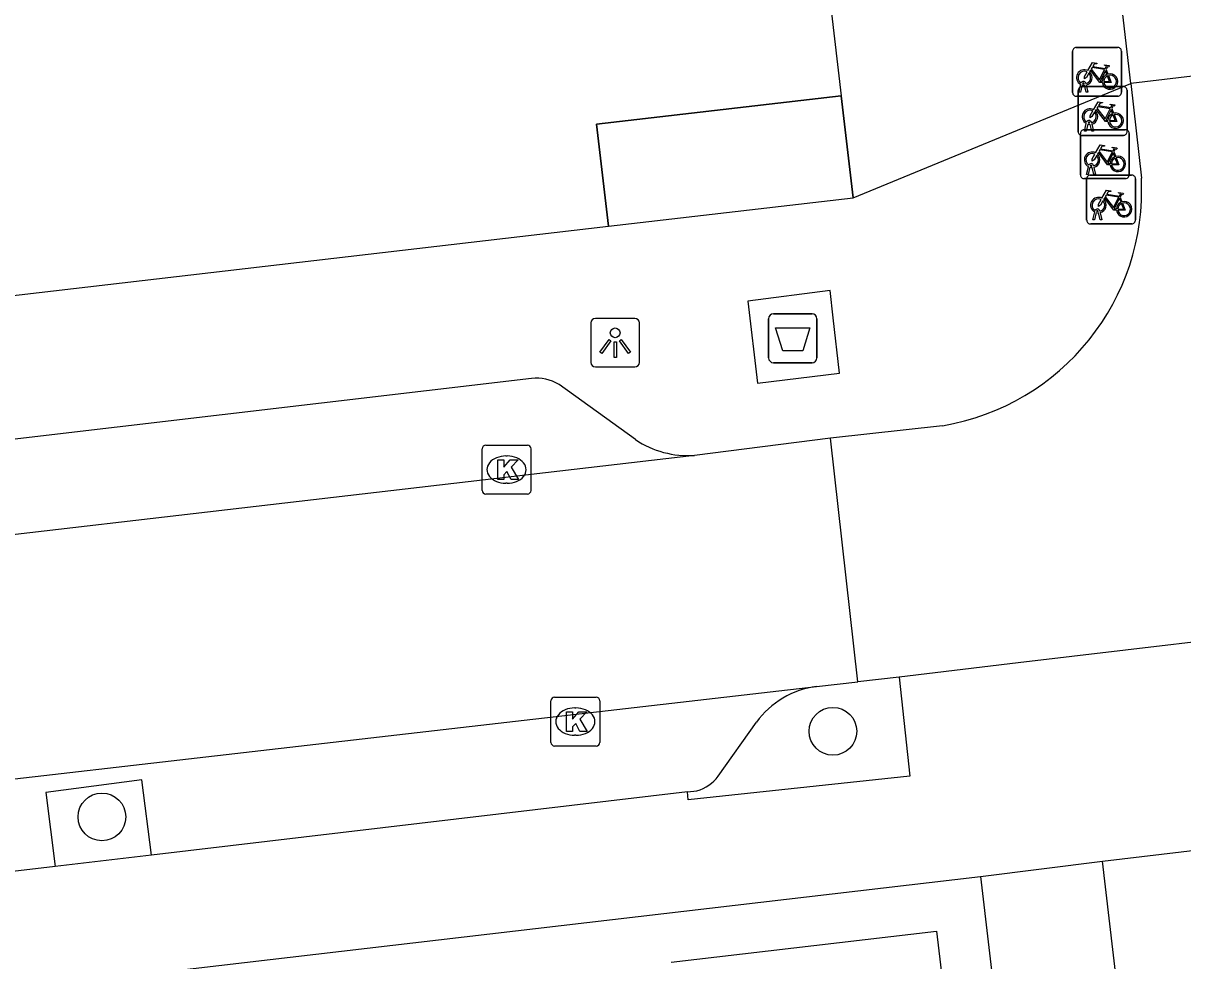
# Model space of a CAD drawing. Extents: x 160379 to 161131, y 383940 to 384849.
# Drawn here: x 160598.34 to 160622.08, y 384735.89 to 384755.09 of the extents above; entities that cross this region are included whole.
import ezdxf

# ---------------------------------------------------------------- set-up
doc = ezdxf.new("R2010")
doc.units = 0
for name, color, linetype in [('IMGEO_Afval_apart_plaats', 7, 'Continuous'), ('IMGEO_Boom', 7, 'Continuous'), ('IMGEO_Fietsenrek', 7, 'Continuous'), ('IMGEO_Kolk', 7, 'Continuous'), ('IMGEO_Lichtpunt', 7, 'Continuous'), ('IMGEO_Pand', 7, 'Continuous'), ('IMGEO_Pand_overbouw', 7, 'Continuous'), ('IMGEO_Parkeervlak_open', 7, 'Continuous'), ('IMGEO_Rijbaan_lokaal_open', 7, 'Continuous'), ('IMGEO_Voetpad_gesloten', 7, 'Continuous'), ('IMGEO_Voetpad_open', 7, 'Continuous')]:
    doc.layers.add(name, color=color, linetype=linetype)

msp = doc.modelspace()

# ---------------------------------------------------------------- linework, layer by layer
at = {"layer": 'IMGEO_Afval_apart_plaats'}
for p, q in [((160613.703, 384749.141), (160614.493, 384749.141)), ((160614.493, 384749.141), (160613.703, 384749.141)), ((160613.603, 384748.241), (160613.603, 384749.041)), ((160613.603, 384749.041), (160613.603, 384748.241)), ((160614.593, 384749.041), (160614.593, 384748.241)), ((160614.593, 384748.241), (160614.593, 384749.041)), ((160614.493, 384748.141), (160613.703, 384748.141)), ((160613.703, 384748.141), (160614.493, 384748.141))]:
    msp.add_line(p, q, dxfattribs=at)
msp.add_lwpolyline([(160613.746, 384748.855), (160614.45, 384748.855), (160614.301, 384748.385), (160613.895, 384748.385), (160613.746, 384748.855)], dxfattribs=at)
for centre, start, end in [((160613.703, 384749.041), 90, 180), ((160613.703, 384749.041), 90, 180), ((160614.493, 384749.041), 0, 90), ((160614.493, 384749.041), 360, 90), ((160613.703, 384748.241), 180, 270), ((160613.703, 384748.241), 180, 270), ((160614.493, 384748.241), 270, 0), ((160614.493, 384748.241), 270, 0)]:
    msp.add_arc(centre, 0.1, start, end, dxfattribs=at)
at = {"layer": 'IMGEO_Boom'}
for centre in [(160614.92, 384740.592), (160599.952, 384738.839)]:
    msp.add_circle(centre, 0.489, dxfattribs=at)
at = {"layer": 'IMGEO_Fietsenrek'}
for p, q in [((160619.903, 384754.598), (160620.744, 384754.598)), ((160620.744, 384754.598), (160619.903, 384754.598)), ((160620.828, 384754.523), (160620.828, 384753.682)), ((160620.828, 384753.682), (160620.828, 384754.523)), ((160619.828, 384753.673), (160619.828, 384754.514)), ((160619.828, 384754.514), (160619.828, 384753.673)), ((160620.515, 384754.147), (160620.551, 384754.052)), ((160619.955, 384753.682), (160619.994, 384753.842)), ((160620.024, 384753.83), (160619.989, 384753.682)), ((160620.066, 384753.854), (160620.065, 384753.858)), ((160620.107, 384753.682), (160620.073, 384753.824)), ((160620.097, 384753.865), (160620.098, 384753.858)), ((160620.105, 384753.828), (160620.14, 384753.682)), ((160620.753, 384753.598), (160619.912, 384753.598)), ((160619.912, 384753.598), (160620.753, 384753.598)), ((160619.943, 384752.872), (160619.943, 384753.713)), ((160619.943, 384753.713), (160619.943, 384752.872)), ((160619.989, 384753.682), (160619.955, 384753.682)), ((160620.018, 384753.797), (160620.859, 384753.797)), ((160620.859, 384753.797), (160620.018, 384753.797)), ((160620.14, 384753.682), (160620.107, 384753.682)), ((160620.943, 384753.722), (160620.943, 384752.881)), ((160620.943, 384752.881), (160620.943, 384753.722)), ((160620.63, 384753.346), (160620.666, 384753.251)), ((160620.062, 384752.912), (160620.903, 384752.912)), ((160620.903, 384752.912), (160620.062, 384752.912)), ((160620.07, 384752.881), (160620.109, 384753.041)), ((160620.104, 384752.881), (160620.07, 384752.881)), ((160620.139, 384753.029), (160620.104, 384752.881)), ((160620.181, 384753.053), (160620.18, 384753.057)), ((160620.222, 384752.881), (160620.188, 384753.023)), ((160620.212, 384753.064), (160620.213, 384753.057)), ((160620.22, 384753.027), (160620.255, 384752.881)), ((160620.255, 384752.881), (160620.222, 384752.881)), ((160619.987, 384751.987), (160619.987, 384752.828)), ((160619.987, 384752.828), (160619.987, 384751.987)), ((160620.868, 384752.797), (160620.027, 384752.797)), ((160620.027, 384752.797), (160620.868, 384752.797)), ((160620.987, 384752.837), (160620.987, 384751.996)), ((160620.987, 384751.996), (160620.987, 384752.837)), ((160620.674, 384752.461), (160620.71, 384752.366)), ((160620.114, 384751.996), (160620.153, 384752.156)), ((160620.183, 384752.144), (160620.148, 384751.996)), ((160620.225, 384752.168), (160620.224, 384752.172)), ((160620.256, 384752.179), (160620.257, 384752.172)), ((160620.912, 384751.912), (160620.071, 384751.912)), ((160620.071, 384751.912), (160620.912, 384751.912)), ((160620.148, 384751.996), (160620.114, 384751.996)), ((160620.191, 384751.984), (160621.032, 384751.984)), ((160621.032, 384751.984), (160620.191, 384751.984)), ((160620.266, 384751.996), (160620.232, 384752.138)), ((160620.264, 384752.142), (160620.299, 384751.996)), ((160620.299, 384751.996), (160620.266, 384751.996)), ((160621.116, 384751.909), (160621.116, 384751.068)), ((160621.116, 384751.068), (160621.116, 384751.909)), ((160620.116, 384751.059), (160620.116, 384751.9)), ((160620.116, 384751.9), (160620.116, 384751.059)), ((160620.803, 384751.533), (160620.839, 384751.438)), ((160620.243, 384751.068), (160620.282, 384751.228)), ((160620.312, 384751.216), (160620.277, 384751.068)), ((160620.354, 384751.24), (160620.353, 384751.244)), ((160620.395, 384751.068), (160620.361, 384751.21)), ((160620.385, 384751.251), (160620.386, 384751.244)), ((160620.393, 384751.214), (160620.428, 384751.068)), ((160621.041, 384750.984), (160620.2, 384750.984)), ((160620.2, 384750.984), (160621.041, 384750.984)), ((160620.277, 384751.068), (160620.243, 384751.068)), ((160620.428, 384751.068), (160620.395, 384751.068))]:
    msp.add_line(p, q, dxfattribs=at)
for points in [[(160620.141, 384754.124), (160620.236, 384754.288), (160620.322, 384754.274), (160620.324, 384754.265), (160620.268, 384754.254), (160620.241, 384754.209), (160620.497, 384754.168)], [(160620.162, 384754.072), (160620.11, 384753.982), (160620.07, 384753.957), (160620.071, 384754.004), (160620.126, 384754.098)], [(160620.437, 384753.88), (160620.387, 384753.88), (160620.196, 384754.131), (160620.177, 384754.099)], [(160620.484, 384754.143), (160620.227, 384754.184), (160620.21, 384754.155), (160620.377, 384753.935), (160620.484, 384754.143)], [(160620.532, 384754.045), (160620.502, 384754.122), (160620.393, 384753.904), (160620.436, 384753.904)], [(160620.497, 384754.168), (160620.522, 384754.217), (160620.516, 384754.221), (160620.493, 384754.225), (160620.481, 384754.232), (160620.48, 384754.235), (160620.482, 384754.24), (160620.577, 384754.225), (160620.579, 384754.215), (160620.569, 384754.202), (160620.557, 384754.196), (160620.543, 384754.202), (160620.515, 384754.147)], [(160620.466, 384753.904), (160620.586, 384753.903), (160620.542, 384754.017)], [(160620.562, 384754.024), (160620.617, 384753.879), (160620.467, 384753.879)], [(160620.256, 384753.323), (160620.351, 384753.487), (160620.437, 384753.473), (160620.439, 384753.464), (160620.383, 384753.453), (160620.356, 384753.408), (160620.612, 384753.367)], [(160620.599, 384753.342), (160620.342, 384753.383), (160620.325, 384753.354), (160620.492, 384753.134), (160620.599, 384753.342)], [(160620.612, 384753.367), (160620.637, 384753.416), (160620.631, 384753.42), (160620.608, 384753.424), (160620.596, 384753.431), (160620.595, 384753.434), (160620.597, 384753.439), (160620.692, 384753.424), (160620.694, 384753.414), (160620.684, 384753.401), (160620.672, 384753.395), (160620.658, 384753.401), (160620.63, 384753.346)], [(160620.277, 384753.271), (160620.225, 384753.181), (160620.185, 384753.156), (160620.186, 384753.203), (160620.241, 384753.297)], [(160620.552, 384753.079), (160620.502, 384753.079), (160620.311, 384753.33), (160620.292, 384753.298)], [(160620.647, 384753.244), (160620.617, 384753.321), (160620.508, 384753.103), (160620.551, 384753.103)], [(160620.581, 384753.103), (160620.701, 384753.102), (160620.657, 384753.216)], [(160620.677, 384753.223), (160620.732, 384753.078), (160620.582, 384753.078)], [(160620.321, 384752.386), (160620.269, 384752.296), (160620.229, 384752.271), (160620.23, 384752.318), (160620.285, 384752.412)], [(160620.3, 384752.438), (160620.395, 384752.602), (160620.481, 384752.588), (160620.483, 384752.579), (160620.427, 384752.568), (160620.4, 384752.523), (160620.656, 384752.482)], [(160620.596, 384752.194), (160620.546, 384752.194), (160620.355, 384752.445), (160620.336, 384752.413)], [(160620.643, 384752.457), (160620.386, 384752.498), (160620.369, 384752.469), (160620.536, 384752.249), (160620.643, 384752.457)], [(160620.691, 384752.359), (160620.661, 384752.436), (160620.552, 384752.218), (160620.595, 384752.218)], [(160620.656, 384752.482), (160620.681, 384752.531), (160620.675, 384752.535), (160620.652, 384752.539), (160620.64, 384752.546), (160620.639, 384752.549), (160620.641, 384752.554), (160620.736, 384752.539), (160620.738, 384752.529), (160620.728, 384752.516), (160620.716, 384752.51), (160620.702, 384752.516), (160620.674, 384752.461)], [(160620.625, 384752.218), (160620.745, 384752.217), (160620.701, 384752.331)], [(160620.721, 384752.338), (160620.776, 384752.193), (160620.626, 384752.193)], [(160620.429, 384751.51), (160620.524, 384751.674), (160620.61, 384751.66), (160620.612, 384751.651), (160620.556, 384751.64), (160620.529, 384751.595), (160620.785, 384751.554)], [(160620.45, 384751.458), (160620.398, 384751.368), (160620.358, 384751.343), (160620.359, 384751.39), (160620.414, 384751.484)], [(160620.725, 384751.266), (160620.675, 384751.266), (160620.484, 384751.517), (160620.465, 384751.485)], [(160620.772, 384751.529), (160620.515, 384751.57), (160620.498, 384751.541), (160620.665, 384751.321), (160620.772, 384751.529)], [(160620.82, 384751.431), (160620.79, 384751.508), (160620.681, 384751.29), (160620.724, 384751.29)], [(160620.785, 384751.554), (160620.81, 384751.603), (160620.804, 384751.607), (160620.781, 384751.611), (160620.769, 384751.618), (160620.768, 384751.621), (160620.77, 384751.626), (160620.865, 384751.611), (160620.867, 384751.601), (160620.857, 384751.588), (160620.845, 384751.582), (160620.831, 384751.588), (160620.803, 384751.533)], [(160620.754, 384751.29), (160620.874, 384751.289), (160620.83, 384751.403)], [(160620.85, 384751.41), (160620.905, 384751.265), (160620.755, 384751.265)]]:
    msp.add_lwpolyline(points, dxfattribs=at)
for centre, radius, start, end in [((160619.906, 384754.52), 0.0779, 92.4484, 184.2845), ((160619.906, 384754.52), 0.0779, 92.4484, 184.2845), ((160620.75, 384754.52), 0.0779, 2.4484, 94.2845), ((160620.75, 384754.52), 0.0779, 2.4484, 94.2845), ((160620.068, 384753.983), 0.159, 62.6766, 242.1369), ((160620.068, 384753.983), 0.129, 63.3192, 238.903), ((160620.068, 384753.983), 0.129, 283.6043, 43.4302), ((160620.068, 384753.983), 0.159, 283.5766, 46.6042), ((160620.595, 384753.899), 0.159, 113.3408, 178.3217), ((160620.595, 384753.899), 0.159, 187.0065, 105.7708), ((160620.048, 384753.854), 0.0499, 12.8025, 158.6934), ((160620.068, 384753.983), 0.159, 253.9967, 271.7867), ((160620.048, 384753.854), 0.0174, 12.8025, 163.4502), ((160620.068, 384753.983), 0.129, 253.415, 269.0204), ((160620.595, 384753.899), 0.129, 113.923, 177.9556), ((160620.595, 384753.899), 0.129, 188.6715, 104.5883), ((160619.906, 384753.676), 0.0779, 182.4484, 274.2845), ((160619.906, 384753.676), 0.0779, 182.4484, 274.2845), ((160620.021, 384753.719), 0.0779, 92.4484, 184.2845), ((160620.021, 384753.719), 0.0779, 92.4484, 184.2845), ((160620.75, 384753.676), 0.0779, 272.4484, 4.2845), ((160620.75, 384753.676), 0.0779, 272.4484, 4.2845), ((160620.865, 384753.719), 0.0779, 2.4484, 94.2845), ((160620.865, 384753.719), 0.0779, 2.4484, 94.2845), ((160620.183, 384753.182), 0.159, 62.6766, 242.1369), ((160620.183, 384753.182), 0.129, 63.3192, 238.903), ((160620.163, 384753.053), 0.0499, 12.8025, 158.6934), ((160620.183, 384753.182), 0.129, 283.6043, 43.4302), ((160620.183, 384753.182), 0.159, 283.5766, 46.6042), ((160620.71, 384753.098), 0.159, 113.3408, 178.3217), ((160620.71, 384753.098), 0.159, 187.0065, 105.7708), ((160620.71, 384753.098), 0.129, 113.923, 177.9556), ((160620.71, 384753.098), 0.129, 188.6715, 104.5883), ((160620.021, 384752.875), 0.0779, 182.4484, 274.2845), ((160620.021, 384752.875), 0.0779, 182.4484, 274.2845), ((160620.065, 384752.834), 0.0779, 92.4484, 184.2845), ((160620.065, 384752.834), 0.0779, 92.4484, 184.2845), ((160620.183, 384753.182), 0.159, 253.9967, 271.7867), ((160620.163, 384753.053), 0.0174, 12.8025, 163.4502), ((160620.183, 384753.182), 0.129, 253.415, 269.0204), ((160620.865, 384752.875), 0.0779, 272.4484, 4.2845), ((160620.865, 384752.875), 0.0779, 272.4484, 4.2845), ((160620.909, 384752.834), 0.0779, 2.4484, 94.2845), ((160620.909, 384752.834), 0.0779, 2.4484, 94.2845), ((160620.227, 384752.297), 0.159, 62.6766, 242.1369), ((160620.227, 384752.297), 0.129, 63.3192, 238.903), ((160620.227, 384752.297), 0.129, 283.6043, 43.4302), ((160620.227, 384752.297), 0.159, 283.5766, 46.6042), ((160620.207, 384752.168), 0.0499, 12.8025, 158.6934), ((160620.227, 384752.297), 0.159, 253.9967, 271.7867), ((160620.207, 384752.168), 0.0174, 12.8025, 163.4502), ((160620.227, 384752.297), 0.129, 253.415, 269.0204), ((160620.754, 384752.213), 0.159, 113.3408, 178.3217), ((160620.754, 384752.213), 0.159, 187.0065, 105.7708), ((160620.754, 384752.213), 0.129, 113.923, 177.9556), ((160620.754, 384752.213), 0.129, 188.6715, 104.5883), ((160620.065, 384751.99), 0.0779, 182.4484, 274.2845), ((160620.065, 384751.99), 0.0779, 182.4484, 274.2845), ((160620.194, 384751.906), 0.0779, 92.4484, 184.2845), ((160620.194, 384751.906), 0.0779, 92.4484, 184.2845), ((160620.909, 384751.99), 0.0779, 272.4484, 4.2845), ((160620.909, 384751.99), 0.0779, 272.4484, 4.2845), ((160621.038, 384751.906), 0.0779, 2.4484, 94.2845), ((160621.038, 384751.906), 0.0779, 2.4484, 94.2845), ((160620.356, 384751.369), 0.159, 62.6766, 242.1369), ((160620.356, 384751.369), 0.129, 63.3192, 238.903), ((160620.356, 384751.369), 0.129, 283.6043, 43.4302), ((160620.356, 384751.369), 0.159, 283.5766, 46.6042), ((160620.883, 384751.285), 0.159, 113.3408, 178.3217), ((160620.883, 384751.285), 0.159, 187.0065, 105.7708), ((160620.336, 384751.24), 0.0499, 12.8025, 158.6934), ((160620.356, 384751.369), 0.159, 253.9967, 271.7867), ((160620.336, 384751.24), 0.0174, 12.8025, 163.4502), ((160620.356, 384751.369), 0.129, 253.415, 269.0204), ((160620.883, 384751.285), 0.129, 113.923, 177.9556), ((160620.883, 384751.285), 0.129, 188.6715, 104.5883), ((160620.194, 384751.062), 0.0779, 182.4484, 274.2845), ((160620.194, 384751.062), 0.0779, 182.4484, 274.2845), ((160621.038, 384751.062), 0.0779, 272.4484, 4.2845), ((160621.038, 384751.062), 0.0779, 272.4484, 4.2845)]:
    msp.add_arc(centre, radius, start, end, dxfattribs=at)
at = {"layer": 'IMGEO_Kolk'}
for p, q in [((160607.812, 384746.451), (160608.664, 384746.451)), ((160607.737, 384745.525), (160607.737, 384746.377)), ((160608.225, 384746.231), (160608.25, 384746.231)), ((160608.738, 384746.377), (160608.738, 384745.525)), ((160608.248, 384745.671), (160608.223, 384745.671)), ((160608.664, 384745.451), (160607.812, 384745.451)), ((160609.221, 384741.29), (160610.073, 384741.29)), ((160609.146, 384740.364), (160609.146, 384741.216)), ((160609.634, 384741.07), (160609.659, 384741.07)), ((160610.147, 384741.216), (160610.147, 384740.364)), ((160609.657, 384740.51), (160609.632, 384740.51)), ((160610.073, 384740.29), (160609.221, 384740.29))]:
    msp.add_line(p, q, dxfattribs=at)
for points in [[(160607.812, 384746.451), (160608.664, 384746.451)], [(160607.737, 384745.525), (160607.737, 384746.377)], [(160608.738, 384746.377), (160608.738, 384745.525)], [(160608.058, 384746.151), (160608.181, 384746.151), (160608.181, 384746), (160608.311, 384746.151), (160608.475, 384746.151), (160608.329, 384746), (160608.482, 384745.751), (160608.33, 384745.751), (160608.245, 384745.915), (160608.181, 384745.848), (160608.181, 384745.751), (160608.058, 384745.751), (160608.058, 384746.151)], [(160608.664, 384745.451), (160607.812, 384745.451)], [(160609.221, 384741.29), (160610.073, 384741.29)], [(160609.146, 384740.364), (160609.146, 384741.216)], [(160609.467, 384740.99), (160609.59, 384740.99), (160609.59, 384740.839), (160609.72, 384740.99), (160609.884, 384740.99), (160609.738, 384740.839), (160609.891, 384740.59), (160609.739, 384740.59), (160609.654, 384740.754), (160609.59, 384740.687), (160609.59, 384740.59), (160609.467, 384740.59), (160609.467, 384740.99)], [(160610.147, 384741.216), (160610.147, 384740.364)], [(160610.073, 384740.29), (160609.221, 384740.29)]]:
    msp.add_lwpolyline(points, dxfattribs=at)
for centre, start, end in [((160607.814, 384746.375), 91.552, 178.448), ((160607.814, 384746.375), 91.552, 178.448), ((160608.662, 384746.375), 1.552, 88.448), ((160608.662, 384746.375), 1.552, 88.448), ((160607.814, 384745.527), 181.552, 268.448), ((160607.814, 384745.527), 181.552, 268.448), ((160608.662, 384745.527), 271.552, 358.448), ((160608.662, 384745.527), 271.552, 358.448), ((160609.223, 384741.214), 91.552, 178.448), ((160609.223, 384741.214), 91.552, 178.448), ((160610.071, 384741.214), 1.552, 88.448), ((160610.071, 384741.214), 1.552, 88.448), ((160609.223, 384740.366), 181.552, 268.448), ((160609.223, 384740.366), 181.552, 268.448), ((160610.071, 384740.366), 271.552, 358.448), ((160610.071, 384740.366), 271.552, 358.448)]:
    msp.add_arc(centre, 0.0765, start, end, dxfattribs=at)
for centre, major_axis, ratio, start_param, end_param in [((160608.224, 384745.951), (-0.387, 0.002), 0.722429, 4.712389, 7.853982), ((160608.249, 384745.951), (-0.39, 0.002), 0.717154, 1.570796, 4.712389), ((160609.633, 384740.79), (-0.387, 0.002), 0.722429, 4.712389, 7.853982), ((160609.658, 384740.79), (-0.39, 0.002), 0.717154, 1.570796, 4.712389)]:
    msp.add_ellipse(centre, major_axis=major_axis, ratio=ratio, start_param=start_param, end_param=end_param, dxfattribs=at)
at = {"layer": 'IMGEO_Lichtpunt'}
for p, q in [((160609.963, 384748.955), (160609.963, 384748.148)), ((160609.963, 384748.955), (160609.963, 384748.148)), ((160610.865, 384749.05), (160610.057, 384749.05)), ((160610.865, 384749.05), (160610.057, 384749.05)), ((160610.959, 384748.148), (160610.959, 384748.955)), ((160610.959, 384748.148), (160610.959, 384748.955)), ((160610.057, 384748.054), (160610.865, 384748.054)), ((160610.057, 384748.054), (160610.865, 384748.054))]:
    msp.add_line(p, q, dxfattribs=at)
for points in [[(160610.337, 384748.619), (160610.376, 384748.591), (160610.188, 384748.329), (160610.15, 384748.356), (160610.337, 384748.619)], [(160610.549, 384748.591), (160610.587, 384748.618), (160610.774, 384748.356), (160610.735, 384748.328), (160610.549, 384748.591)], [(160610.439, 384748.571), (160610.486, 384748.571), (160610.486, 384748.249), (160610.439, 384748.249), (160610.439, 384748.571)]]:
    msp.add_lwpolyline(points, dxfattribs=at)
msp.add_circle((160610.462, 384748.753), 0.0994, dxfattribs=at)
for centre, start, end in [((160610.057, 384748.955), 90, 180), ((160610.057, 384748.955), 90, 180), ((160610.865, 384748.955), 0, 90), ((160610.865, 384748.955), 0, 90), ((160610.057, 384748.148), 180, 270), ((160610.057, 384748.148), 180, 270), ((160610.865, 384748.148), 270, 0), ((160610.865, 384748.148), 270, 360)]:
    msp.add_arc(centre, 0.0946, start, end, dxfattribs=at)
at = {"layer": 'IMGEO_Pand'}
for points in [[(160611.498, 384784.319), (160615.089, 384753.605)], [(160610.326, 384750.936), (160610.077, 384753.025), (160615.089, 384753.605)], [(160564.978, 384745.652), (160610.326, 384750.936)], [(160611.608, 384735.863), (160617.044, 384736.496), (160618.118, 384727.433)]]:
    msp.add_lwpolyline(points, dxfattribs=at)
at = {"layer": 'IMGEO_Pand_overbouw'}
msp.add_lwpolyline([(160610.326, 384750.936), (160615.335, 384751.518), (160615.089, 384753.605), (160610.077, 384753.025)], close=True, dxfattribs=at)
at = {"layer": 'IMGEO_Parkeervlak_open'}
for points in [[(160612.572, 384739.673), (160613.355, 384740.778)], [(160600.97, 384738.058), (160600.77, 384739.597), (160598.801, 384739.342), (160598.997, 384737.825)], [(160611.942, 384739.352), (160612.137, 384739.375)]]:
    msp.add_lwpolyline(points, dxfattribs=at)
for centre, radius, start, end in [((160614.814, 384739.724), 1.8, 97.266, 144.1399), ((160611.932, 384740.141), 0.793, 284.9938, 323.833)]:
    msp.add_arc(centre, radius, start, end, dxfattribs=at)
at = {"layer": 'IMGEO_Rijbaan_lokaal_open'}
for points in [[(160621.017, 384753.86), (160620.797, 384755.812)], [(160626.014, 384754.456), (160621.017, 384753.86)], [(160621.017, 384753.86), (160621.236, 384751.923)], [(160617.164, 384746.851), (160614.872, 384746.595)], [(160614.872, 384746.595), (160612.084, 384746.242)], [(160615.433, 384741.602), (160614.872, 384746.595)], [(160612.084, 384746.242), (160563.742, 384740.614), (160560.655, 384740.271)], [(160634.255, 384743.835), (160625.192, 384742.76), (160618.711, 384741.991), (160616.275, 384741.702)], [(160616.275, 384741.702), (160615.433, 384741.602)], [(160584.95, 384738.096), (160614.586, 384741.509)], [(160614.586, 384741.509), (160615.433, 384741.602)]]:
    msp.add_lwpolyline(points, dxfattribs=at)
msp.add_arc((160616.356, 384751.67), 4.886, 279.515, 2.9672, dxfattribs=at)
at = {"layer": 'IMGEO_Voetpad_gesloten'}
msp.add_lwpolyline([(160614.925, 384749.063), (160614.861, 384749.617), (160613.176, 384749.403), (160613.375, 384747.721), (160615.057, 384747.926), (160614.925, 384749.063)], dxfattribs=at)
at = {"layer": 'IMGEO_Voetpad_open'}
for points in [[(160615.335, 384751.518), (160621.017, 384753.86)], [(160615.089, 384753.605), (160615.335, 384751.518)], [(160610.326, 384750.936), (160615.335, 384751.518)], [(160608.749, 384747.818), (160585.325, 384745.066), (160563.42, 384742.504)], [(160610.879, 384746.566), (160609.313, 384747.698)], [(160616.275, 384741.702), (160616.492, 384739.675), (160611.959, 384739.19), (160611.942, 384739.352)], [(160611.942, 384739.352), (160600.97, 384738.058)], [(160620.438, 384737.93), (160624.35, 384738.394)], [(160600.97, 384738.058), (160598.997, 384737.825)], [(160617.943, 384737.619), (160620.438, 384737.93)], [(160621.946, 384725.035), (160620.438, 384737.93)], [(160598.997, 384737.825), (160588.04, 384736.533)], [(160584.233, 384733.678), (160617.943, 384737.619)], [(160617.943, 384737.619), (160622.397, 384699.635), (160643.623, 384678.211), (160642.918, 384677.515)]]:
    msp.add_lwpolyline(points, dxfattribs=at)
for centre, radius, start, end in [((160608.849, 384746.9), 0.923, 59.7876, 96.1894), ((160611.964, 384748.2), 1.962, 236.4083, 273.4923)]:
    msp.add_arc(centre, radius, start, end, dxfattribs=at)

doc.saveas('drawing.dxf')
